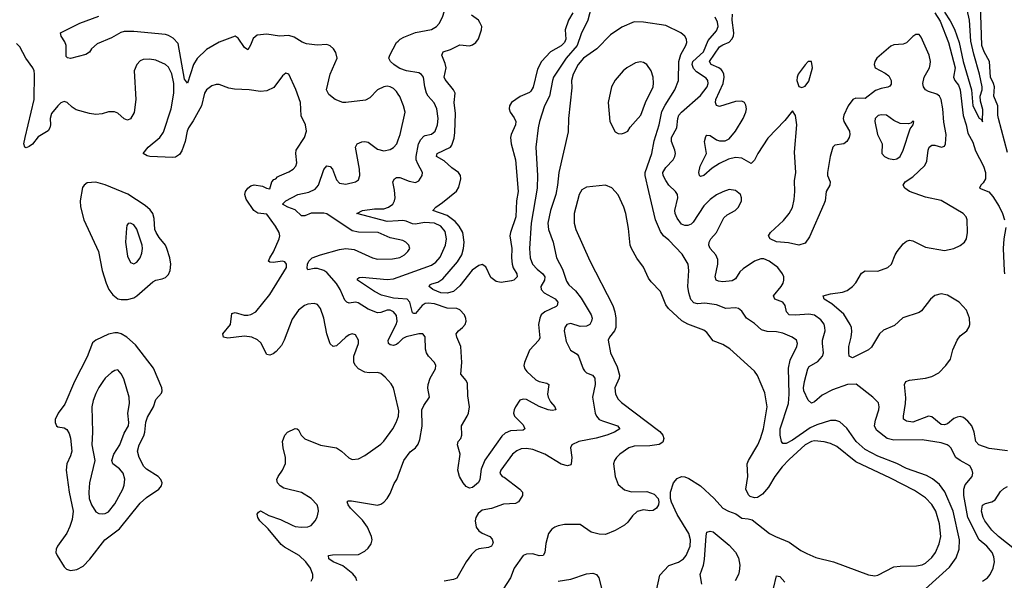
# Model space of a CAD drawing. Header units: inches. Extents: x 1603819 to 1745079, y 385938 to 533966.
# Tile 478 of 561: x 1627609 to 1633829, y 500734 to 504274. Entities that reach past the tile are written whole.
import ezdxf

# ---------------------------------------------------------------- set-up
doc = ezdxf.new("R2010")
doc.units = ezdxf.units.IN
doc.header["$MEASUREMENT"] = 0
doc.layers.add('B6520', color=7, linetype='Continuous')
doc.layers.add('B6530', color=7, linetype='Continuous')

msp = doc.modelspace()

# ---------------------------------------------------------------- linework, layer by layer
at = {"layer": 'B6520', "color": 5}
for points, elevation in [([(1630000, 503804.6), (1629990, 503819.7), (1629970, 503839.1), (1629950, 503850.9), (1629930, 503854.5), (1629910, 503849.8), (1629870, 503830.7), (1629820.3, 503779.7), (1629794.1, 503765.9), (1629670, 503750.5), (1629650, 503752), (1629601.1, 503770), (1629561.5, 503801.5), (1629547.4, 503830), (1629569.8, 503930), (1629614.7, 504030), (1629605.9, 504065.9), (1629591.6, 504090), (1629570, 504109.6), (1629550, 504116.9), (1629487.5, 504112.5), (1629420.8, 504120.8), (1629392.5, 504132.5), (1629343.8, 504163.8), (1629310, 504173.2), (1629250, 504170.8), (1629170, 504181.6), (1629110, 504175.2), (1629084.3, 504155.7), (1629067.2, 504112.8), (1629050, 504084.5), (1629030, 504098.7), (1628990, 504157.2), (1628970, 504169.4), (1628870, 504132.8), (1628790, 504086.1), (1628730, 504029.1), (1628706.4, 503990), (1628670, 503872.3), (1628650, 503899), (1628610, 504123.5), (1628578, 504158), (1628550, 504173.8), (1628530, 504179.4), (1628330, 504199.7), (1628270, 504199), (1628247.3, 504192.7), (1628190, 504159), (1628098.7, 504121.3), (1628063, 504090), (1628050, 504069.3), (1628026.9, 504053.1), (1627929.7, 504029.7), (1627912.1, 504032.1), (1627902, 504042), (1627902, 504110), (1627894.3, 504134.3), (1627871.8, 504170), (1627867.3, 504190), (1627990, 504251), (1628110, 504295.6)], 460), ([(1630000, 501822.1), (1629969.7, 501949.7), (1629955.3, 501975.3), (1629917, 502017), (1629890, 502040.4), (1629870, 502046.4), (1629816.4, 502043.6), (1629790, 502048), (1629749.3, 502069.3), (1629729.8, 502090), (1629720.3, 502110), (1629719.3, 502150), (1629749.7, 502230), (1629749.6, 502250), (1629730, 502284.5), (1629710, 502291.3), (1629690, 502284), (1629668.9, 502270), (1629610, 502214.3), (1629590, 502209.7), (1629570, 502227), (1629549.9, 502289.9), (1629529.8, 502390), (1629510, 502449.4), (1629490, 502475.1), (1629470, 502482.4), (1629430, 502478.3), (1629408.4, 502470), (1629370, 502438.9), (1629330, 502382.9), (1629280.7, 502250), (1629263.1, 502216.9), (1629230, 502179.7), (1629210, 502164.2), (1629190, 502156.2), (1629170, 502159.3), (1629132.7, 502232.7), (1629111.8, 502251.8), (1629076.2, 502270), (1629030, 502275), (1628923.9, 502263.9), (1628896.2, 502270), (1628893, 502290), (1628941, 502350), (1628950, 502418.8), (1628970, 502424.4), (1629028.1, 502408.1), (1629050, 502407.2), (1629070, 502412.3), (1629100.4, 502430), (1629190, 502539.1), (1629294, 502710), (1629295.1, 502730), (1629284, 502744), (1629268.2, 502748.2), (1629210, 502739.8), (1629190, 502743.5), (1629181.6, 502750), (1629188.6, 502770), (1629212.9, 502807.1), (1629248.1, 502890), (1629251.6, 502910), (1629247.9, 502930), (1629225.3, 502970), (1629170, 503046.6), (1629112.7, 503052.7), (1629087.3, 503070), (1629040.7, 503140.7), (1629030.9, 503170), (1629035.6, 503190), (1629050.6, 503209.4), (1629070, 503225.5), (1629090, 503231.8), (1629143.6, 503223.6), (1629167.3, 503210), (1629190, 503206.4), (1629202, 503250), (1629214.8, 503265.2), (1629228, 503270), (1629238, 503282), (1629251.2, 503288.8), (1629310, 503313.4), (1629335.6, 503330), (1629353, 503350), (1629360.5, 503370), (1629353, 503430), (1629356.3, 503450), (1629407.3, 503530), (1629420.7, 503570), (1629414.5, 503610), (1629386.2, 503666.2), (1629382.3, 503750), (1629352.7, 503832.7), (1629310, 503929.3), (1629290, 503936.2), (1629270, 503919.6), (1629215.1, 503844.9), (1629170, 503823.7), (1629130, 503820.2), (1629058, 503830), (1628965.4, 503834.6), (1628930, 503842.4), (1628870, 503864.6), (1628850, 503865), (1628823.2, 503856.8), (1628790, 503831), (1628776.5, 503810), (1628757.7, 503730), (1628705.4, 503634.6), (1628674.4, 503590), (1628666.4, 503570), (1628654.8, 503505.2), (1628633.5, 503446.5), (1628618, 503422), (1628593.6, 503406.4), (1628575.6, 503404.4), (1628430.9, 503410.9), (1628414.5, 503414.5), (1628389, 503430), (1628420.4, 503470), (1628493.6, 503530), (1628517.3, 503562.7), (1628566, 503710), (1628583.8, 503810), (1628583.4, 503870), (1628570, 503931.1), (1628550, 503973.3), (1628530, 503991.9), (1628470, 504019.3), (1628430, 504025.3), (1628390, 504023), (1628370, 504013.3), (1628350, 503991.6), (1628331.6, 503950), (1628343.2, 503770), (1628332, 503688), (1628310, 503647.3), (1628290, 503639.6), (1628270, 503647.8), (1628230, 503683), (1628207.3, 503692.7), (1628170, 503693), (1628130, 503680.5), (1628090, 503674.3), (1628050, 503681.5), (1627965.7, 503705.7), (1627941.3, 503721.3), (1627910, 503751.3), (1627890, 503757.4), (1627870, 503748.6), (1627850, 503730.8), (1627810, 503680.9), (1627801.3, 503650), (1627804.2, 503610), (1627800.4, 503590), (1627788, 503572), (1627725.2, 503534.8), (1627690, 503487.9), (1627670, 503472.9), (1627650, 503464.7), (1627640.9, 503470), (1627636, 503490), (1627642.9, 503530), (1627701.4, 503770), (1627702.7, 503930), (1627700.7, 503950), (1627691.6, 503970), (1627647.9, 504030), (1627610, 504101.7), (1627590, 504123.1)], 480), ([(1630000, 503971.5), (1629972.1, 503990), (1629951.1, 504010), (1629941.1, 504030), (1629947.1, 504050), (1629989.7, 504130), (1630000, 504138.7)], 440), ([(1630000, 502886.6), (1629950, 502897), (1629874.5, 502930), (1629750, 502932.4), (1629710, 502941.6), (1629550, 503048.2), (1629530, 503052.5), (1629450, 503052.5), (1629410, 503036), (1629390, 503035.8), (1629350, 503073.1), (1629303.7, 503090), (1629269.8, 503110), (1629289.6, 503130), (1629366, 503170), (1629434.6, 503185.4), (1629476.3, 503203.7), (1629497.3, 503230), (1629530, 503328.8), (1629550, 503350.3), (1629570, 503347.4), (1629584.4, 503330), (1629610, 503262.4), (1629630, 503242.7), (1629670, 503235.2), (1629729.8, 503250.2), (1629750, 503263), (1629757.4, 503290), (1629756.1, 503330), (1629729.6, 503470), (1629741.2, 503490), (1629770, 503503.1), (1629790, 503505.7), (1629810, 503500.3), (1629870, 503455.6), (1629910, 503445.5), (1629950, 503453.8), (1629970, 503466.3), (1629990.9, 503490), (1630000, 503514.9)], 460), ([(1630000, 503003.3), (1629930, 502998.9), (1629739, 503050), (1629775.3, 503070), (1629850, 503080.4), (1629910, 503080.6), (1629938, 503090), (1629965.5, 503110), (1629977.2, 503130), (1629980.2, 503150), (1629977.6, 503197.6), (1629966.2, 503250), (1629976.9, 503270), (1629990, 503276.5), (1630000, 503277.4)], 440), ([(1630000, 502232.1), (1629990, 502222.8), (1629970, 502216.1), (1629950, 502220.2), (1629939.4, 502230), (1629937.4, 502250), (1629988, 502350), (1629994, 502370), (1629990, 502406.3), (1629970, 502429.8), (1629950, 502439.3), (1629930, 502440.2), (1629890, 502424.3), (1629870, 502423.2), (1629810, 502446.1), (1629746.6, 502486.6), (1629730, 502490.6), (1629690, 502484.7), (1629675.6, 502490), (1629663.5, 502503.5), (1629633.3, 502570), (1629610, 502609), (1629550, 502677.2), (1629530, 502689.9), (1629490, 502702), (1629470, 502703.2), (1629430, 502694.5), (1629424.4, 502704.4), (1629426.4, 502730), (1629434.6, 502750), (1629456.8, 502770), (1629509.7, 502790), (1629630, 502822.7), (1629670, 502829.5), (1629722.7, 502822.7), (1629838.4, 502770), (1629870, 502760.9), (1629963.4, 502763.4), (1630000, 502771)], 460), ([(1630000, 502513.9), (1629970, 502516), (1629894.8, 502534.8), (1629850, 502558.6), (1629742.9, 502630), (1629743.3, 502636.7), (1629753.4, 502646.6), (1629771.9, 502648.1), (1629930, 502632.4), (1629970, 502636.8), (1630000, 502647.5)], 440), ([(1629450, 500728.4), (1629461, 500750), (1629461.4, 500770), (1629446.4, 500810), (1629416.8, 500850), (1629375.1, 500890), (1629282.5, 500942.5), (1629260.7, 500960.7), (1629179.5, 501059.5), (1629125.4, 501110), (1629113, 501130), (1629110, 501151.3), (1629116.6, 501163.4), (1629130, 501172.4), (1629182.3, 501142.3), (1629257.4, 501117.4), (1629330, 501082.2), (1629350, 501074.7), (1629389.7, 501070.3), (1629430, 501071.8), (1629450, 501080.3), (1629476.3, 501110), (1629487.3, 501132.7), (1629495.8, 501170), (1629495.4, 501190), (1629488, 501210), (1629451.2, 501250), (1629390, 501288.7), (1629276.9, 501316.9), (1629255.1, 501330), (1629237.4, 501350), (1629234, 501370), (1629241.1, 501390), (1629270, 501430.4), (1629288.8, 501471.2), (1629288.9, 501510), (1629273.5, 501570), (1629269.8, 501610), (1629283, 501650), (1629300.9, 501670), (1629350, 501693), (1629362, 501690), (1629370, 501684.7), (1629387.3, 501650), (1629410, 501628.2), (1629510, 501588.4), (1629610, 501570.5), (1629642.8, 501550), (1629688, 501508), (1629710, 501497.3), (1629750, 501500.7), (1629790, 501523), (1629890, 501592.9), (1629910, 501611.6), (1629966.2, 501690), (1629987.4, 501730), (1630000, 501765.2)], 480), ([(1629738.2, 500730), (1629732, 500752), (1629714.5, 500774.5), (1629650, 500825.9), (1629589.6, 500850), (1629562.9, 500870), (1629559, 500890), (1629584.9, 500895.1), (1629750, 500897.6), (1629790, 500917.8), (1629810, 500936.1), (1629830, 500963.7), (1629835.4, 500990), (1629831.8, 501010), (1629806.2, 501070), (1629774.1, 501114.1), (1629697.8, 501190), (1629683.1, 501210), (1629677, 501230), (1629684.5, 501235.5), (1629704.8, 501235.2), (1629870, 501208.3), (1629890, 501214.3), (1629910, 501227.4), (1629930.8, 501250), (1629950, 501283), (1629975.3, 501344.7), (1629991.4, 501370), (1630000, 501393.1)], 460)]:
    msp.add_lwpolyline(points, dxfattribs=dict(at, elevation=elevation))
for points, elevation in [([(1628090, 503247.3), (1628035.6, 503244.4), (1628015.8, 503230), (1628006.7, 503213.3), (1627990.3, 503130.3), (1627992.9, 503092.9), (1628014.9, 503010), (1628106.3, 502810), (1628130.2, 502690), (1628154.9, 502610), (1628172.8, 502570), (1628197.1, 502537.1), (1628230, 502512.4), (1628250, 502507.2), (1628290, 502507.8), (1628330, 502518.5), (1628350, 502529.3), (1628450, 502618.6), (1628470, 502629.4), (1628510, 502636.8), (1628530, 502645.5), (1628550, 502666), (1628559.9, 502690), (1628564.5, 502730), (1628558, 502770), (1628538.8, 502830), (1628529.9, 502850), (1628490, 502898.1), (1628470.3, 502930), (1628462.8, 502950), (1628458.3, 503018.3), (1628449.9, 503049.9), (1628432.6, 503072.6), (1628400.9, 503100.9), (1628292.5, 503172.5), (1628150, 503230.5)], 520), ([(1628310, 502989.4), (1628293.7, 502986.3), (1628286, 502974), (1628283.1, 502956.9), (1628278.5, 502870), (1628290, 502781), (1628310, 502740.4), (1628330, 502732.2), (1628350, 502743.1), (1628369.7, 502770), (1628381.1, 502798.9), (1628385.7, 502830), (1628383.5, 502850), (1628350, 502952), (1628330, 502978.4)], 540), ([(1628210, 502297.2), (1628170, 502287.4), (1628090, 502249.6), (1628070, 502234.5), (1628035.2, 502144.8), (1627954.6, 501990), (1627894.6, 501845.4), (1627852, 501790), (1627833.7, 501750), (1627834, 501730), (1627841.6, 501710), (1627850, 501703.1), (1627890, 501697), (1627906.1, 501686.1), (1627920.7, 501660.7), (1627930, 501630.8), (1627937.5, 501550), (1627930, 501520.7), (1627906.9, 501470), (1627901.8, 501430), (1627921.7, 501290), (1627946.3, 501170), (1627941.5, 501118.5), (1627926.5, 501073.5), (1627907.9, 501032.1), (1627847.2, 500950), (1627839.5, 500930), (1627838.4, 500910), (1627845.5, 500890), (1627890, 500819.1), (1627904.5, 500804.5), (1627930, 500797), (1627970, 500802.6), (1628010, 500823.1), (1628051.8, 500868.2), (1628147.7, 500990), (1628240.4, 501059.6), (1628370, 501220.2), (1628410, 501256.9), (1628487, 501310), (1628504.5, 501330), (1628509.4, 501350), (1628500.7, 501370), (1628483, 501390), (1628410, 501435.9), (1628392.9, 501452.9), (1628363.7, 501510), (1628353.9, 501550), (1628362.8, 501590), (1628392.7, 501647.3), (1628399.9, 501670), (1628406.9, 501733.1), (1628415.8, 501764.2), (1628454.7, 501830), (1628470, 501874.8), (1628505.1, 501914.9), (1628509.5, 501930), (1628507.3, 501950), (1628453.4, 502073.4), (1628341.4, 502221.4), (1628285.4, 502270), (1628250, 502290.7), (1628230, 502296.5)], 520), ([(1628230, 502062.9), (1628210, 502059.7), (1628190, 502046.9), (1628150, 502010.9), (1628134.2, 501990), (1628108.4, 501951.6), (1628090, 501913.3), (1628073.1, 501870), (1628064.1, 501830), (1628069.5, 501670), (1628065.2, 501590), (1628083.2, 501490), (1628050.2, 501350), (1628045.2, 501290), (1628048.4, 501250), (1628063.2, 501210), (1628090, 501167), (1628110, 501156), (1628130, 501153.8), (1628150, 501156.5), (1628170, 501167.3), (1628210, 501217.4), (1628260.8, 501310), (1628270, 501334.8), (1628273.5, 501373.5), (1628262, 501410), (1628238.8, 501438.8), (1628197.6, 501470), (1628191.2, 501490), (1628204.4, 501530), (1628242.4, 501590), (1628270, 501663.7), (1628297.3, 501710), (1628299.5, 501730), (1628293, 501790), (1628303.7, 501850), (1628301.7, 501890), (1628266.3, 502006.3), (1628250, 502038)], 540)]:
    msp.add_lwpolyline(points, close=True, dxfattribs=dict(at, elevation=elevation))
at = {"layer": 'B6530', "color": 5}
for points, elevation in [([(1630000, 504138.7), (1630013.3, 504150), (1630036.5, 504163.5), (1630110, 504192.1), (1630210, 504212.4), (1630241.3, 504230), (1630259.1, 504250), (1630280.4, 504290), (1630291.9, 504330), (1630290.8, 504350), (1630251.8, 504471.8), (1630230, 504491.5), (1630212.8, 504492.8), (1630110, 504473.2), (1630010, 504479.9), (1630000, 504478.9)], 440), ([(1633450, 504321.8), (1633487.3, 504267.3), (1633514, 504214), (1633543.1, 504130), (1633569.6, 504010), (1633620.7, 503830), (1633630, 503729.6), (1633670, 503652.7), (1633684.7, 503644.7), (1633690, 503628), (1633692.3, 503707.7), (1633678.5, 503758.5), (1633676.1, 503790), (1633688.2, 503830), (1633689, 503850), (1633672.6, 503930), (1633635.6, 504055.6), (1633618.3, 504138.3), (1633608.7, 504271.3), (1633582.8, 504382.8)], 360), ([(1633850, 503436.1), (1633791.8, 503650), (1633788, 503670), (1633788.8, 503730), (1633762.3, 503790), (1633765.8, 503850), (1633761, 503870), (1633741.6, 503910), (1633735.3, 504010), (1633701.3, 504070), (1633686.7, 504110), (1633677.4, 504370)], 380), ([(1631218.2, 504350), (1631198.7, 504270), (1631155, 504185), (1631129.8, 504110.2), (1631062.1, 504030), (1630981.2, 503910), (1630973.9, 503890), (1630956.6, 503790), (1630925, 503730), (1630891.9, 503630), (1630883.5, 503590), (1630869.3, 503470), (1630880.5, 503290), (1630878.5, 503210), (1630840.6, 502990), (1630830.1, 502829.9), (1630834, 502770), (1630849.5, 502730), (1630878.3, 502698.3), (1630914, 502670), (1630925.9, 502650), (1630923.2, 502630), (1630901.2, 502590), (1630902.7, 502570), (1630921.7, 502550), (1630992, 502512), (1631008.3, 502490), (1631004.9, 502470), (1630996.9, 502463.1), (1630926, 502430), (1630904.2, 502410), (1630894.8, 502390), (1630885.7, 502350), (1630894.1, 502265.9), (1630888.1, 502250), (1630830, 502186.9), (1630796.9, 502110), (1630794.2, 502090), (1630799.7, 502070), (1630812.2, 502052.2), (1630870, 502000.2), (1630890, 501988.4), (1630939.1, 501979.1), (1630951.2, 501971.2), (1630943.8, 501910), (1630947.7, 501890), (1630961.5, 501861.5), (1630990.4, 501830), (1630994.8, 501810), (1630973.3, 501806.7), (1630947.6, 501810), (1630890, 501832.5), (1630810, 501876.2), (1630790, 501877.9), (1630769.2, 501870.8), (1630741.8, 501830), (1630732.2, 501810), (1630729.2, 501790), (1630735.5, 501770), (1630790, 501714.9), (1630800.9, 501690), (1630790, 501681.4), (1630710, 501676.9), (1630676.5, 501663.5), (1630654.8, 501645.2), (1630547.2, 501492.8), (1630525, 501435), (1630515.9, 501370), (1630507.9, 501352.1), (1630470, 501319.9), (1630450, 501316.6), (1630430, 501327), (1630409.6, 501350), (1630386.4, 501390), (1630377.2, 501430), (1630391.5, 501530), (1630374.8, 501590), (1630379.8, 501610), (1630395.4, 501630), (1630401.5, 501650), (1630399.3, 501710), (1630435.9, 501770), (1630444.4, 501790), (1630451.5, 501830), (1630439, 501899), (1630437.7, 501977.7), (1630430, 501996.4), (1630396.3, 502036.3), (1630402.2, 502110), (1630395.9, 502210), (1630369.8, 502270), (1630367.2, 502290), (1630380.7, 502310), (1630406.8, 502330), (1630423.1, 502350), (1630429, 502370), (1630428.1, 502388.1), (1630419.3, 502410), (1630390, 502442.4), (1630371.1, 502451.1), (1630310, 502453), (1630230, 502479), (1630190, 502485), (1630170, 502481), (1630151.6, 502470), (1630110, 502418.4), (1630099.7, 502419.7), (1630090, 502422.9), (1630073.6, 502490), (1630057.2, 502510), (1630000, 502513.9)], 440), ([(1631103.2, 504316.8), (1631075.1, 504270), (1631055, 504210), (1631058.5, 504150), (1631051.1, 504130), (1631030, 504108.9), (1630962.2, 504070), (1630904.6, 504010), (1630879.2, 503960.8), (1630852.2, 503847.8), (1630838, 503822), (1630830, 503814.5), (1630770, 503789.7), (1630715.8, 503750), (1630702.7, 503730), (1630700.8, 503710), (1630708, 503690), (1630733.6, 503653.6), (1630742.2, 503630), (1630741.6, 503610), (1630712.7, 503550), (1630710.2, 503529.8), (1630714.2, 503490), (1630740.1, 503390), (1630757.3, 503190), (1630747.9, 503130), (1630743.4, 503030), (1630708.8, 502931.2), (1630705.2, 502910), (1630718.2, 502830), (1630715.2, 502770), (1630720.1, 502730), (1630726.5, 502706.5), (1630750.2, 502670), (1630751.8, 502650), (1630731.3, 502628.7), (1630715.5, 502624.5), (1630650, 502614.9), (1630619.9, 502619.9), (1630585.7, 502645.7), (1630554.1, 502714.1), (1630530, 502727.2), (1630510, 502722), (1630467.9, 502692.1), (1630390, 502593), (1630350, 502557.2), (1630310, 502546.7), (1630270, 502548.8), (1630218.5, 502570), (1630195.1, 502590), (1630200.4, 502599.6), (1630213.2, 502606.8), (1630250, 502615.6), (1630283, 502637), (1630375.5, 502744.5), (1630401.2, 502790), (1630413, 502830), (1630416.7, 502870), (1630408.6, 502930), (1630385.4, 502970), (1630359.7, 502999.7), (1630310, 503037.1), (1630219.6, 503070), (1630236.9, 503090), (1630280.8, 503119.2), (1630368.9, 503191.1), (1630384.1, 503215.9), (1630395.8, 503270), (1630393.8, 503290), (1630380.4, 503310), (1630339.1, 503339.1), (1630290, 503383.4), (1630242, 503410), (1630246.6, 503430), (1630330, 503469.1), (1630339.4, 503480.6), (1630353.3, 503526.7), (1630357.9, 503562.1), (1630362.5, 503682.5), (1630353.9, 503750), (1630359.8, 503810), (1630349.8, 503830), (1630296.2, 503896.2), (1630291.5, 503910), (1630302.4, 503970), (1630296.8, 503996.8), (1630275.1, 504050), (1630283.7, 504070), (1630330, 504085.8), (1630390, 504115.9), (1630450, 504109.1), (1630470, 504115.8), (1630490, 504130.2), (1630507.3, 504152.7), (1630527, 504210), (1630527.4, 504230), (1630516.8, 504256.8), (1630506.9, 504270), (1630462.2, 504302.2)], 420), ([(1633850, 501551.4), (1633732.7, 501567.3), (1633668, 501590), (1633649.8, 501610), (1633639.4, 501670), (1633623.2, 501710), (1633599.2, 501739.2), (1633570, 501762.3), (1633550, 501768.2), (1633530, 501765.2), (1633510, 501754.8), (1633470, 501721.6), (1633450, 501714.8), (1633430, 501717.8), (1633370, 501767), (1633350, 501771.3), (1633250, 501733.3), (1633210, 501739.8), (1633192.6, 501752.6), (1633191.1, 501771.1), (1633205.4, 501850), (1633206.9, 501886.9), (1633199.1, 501970), (1633207.6, 501990), (1633230, 501997.6), (1633330, 502010.2), (1633370, 502020.7), (1633415.7, 502044.3), (1633459.7, 502090), (1633488, 502130), (1633503.5, 502190), (1633530.6, 502249.4), (1633550, 502277), (1633591.5, 502310), (1633606.4, 502333.6), (1633610.9, 502350), (1633608.8, 502390), (1633590, 502440.4), (1633543.1, 502490), (1633470, 502535.2), (1633430, 502543.9), (1633390, 502533.2), (1633362.3, 502510), (1633304.9, 502435.1), (1633290, 502425.9), (1633188.6, 502391.4), (1633136.1, 502343.9), (1633066.7, 502313.3), (1633040.8, 502290), (1632990, 502206.4), (1632970, 502189.8), (1632870, 502138), (1632849.7, 502149.7), (1632847, 502170), (1632846.6, 502210), (1632862.4, 502270), (1632866, 502306), (1632863.9, 502330), (1632855.8, 502350), (1632815.3, 502415.3), (1632739.2, 502479.2), (1632691.6, 502510), (1632683.6, 502530), (1632730, 502543.8), (1632807.4, 502552.6), (1632835.8, 502564.2), (1632870.7, 502590), (1632890, 502612.6), (1632926.5, 502673.5), (1632950, 502688.5), (1633030, 502685.4), (1633093, 502710), (1633115.4, 502730), (1633139.3, 502790), (1633151.7, 502810), (1633190, 502859.6), (1633210, 502876.1), (1633230, 502882), (1633250, 502878.5), (1633330, 502837.8), (1633450, 502816.5), (1633509.2, 502830), (1633550, 502847.2), (1633576.9, 502870), (1633589.6, 502890), (1633595.6, 502930), (1633594.8, 503010), (1633588.2, 503030), (1633569.6, 503050), (1633430, 503131.6), (1633330, 503152.3), (1633230, 503189.8), (1633200.9, 503210), (1633189.8, 503230), (1633203.5, 503250), (1633250, 503281.6), (1633326.6, 503353.4), (1633338.9, 503381.1), (1633346.9, 503450), (1633353.8, 503470), (1633370, 503482.6), (1633390, 503482.5), (1633431.6, 503468.4), (1633450, 503474.4), (1633456.5, 503490), (1633461.5, 503550), (1633447.5, 503627.5), (1633441.3, 503710), (1633430.5, 503770.5), (1633418.4, 503790), (1633402.7, 503802.7), (1633350, 503819.9), (1633330.6, 503830.6), (1633318.3, 503850), (1633314.1, 503870), (1633322.5, 503910), (1633355.8, 503970), (1633361.2, 503990), (1633362.3, 504010), (1633353.8, 504050), (1633304.3, 504164.3), (1633290, 504180.3), (1633270, 504180.7), (1633250, 504167.9), (1633210, 504127.2), (1633190, 504120.2), (1633130, 504114.9), (1633112.8, 504107.2), (1633023.6, 504030), (1633011.4, 504010), (1633006.7, 503990), (1633013.1, 503970), (1633076.6, 503936.6), (1633099.5, 503919.5), (1633114.8, 503890), (1633113.2, 503866.8), (1633104.9, 503855.1), (1633092, 503848), (1633050, 503839.9), (1633014.2, 503825.8), (1632950, 503777.2), (1632890, 503777.5), (1632872.2, 503770), (1632842.6, 503730), (1632815.2, 503670), (1632811.3, 503650), (1632815.8, 503630), (1632850.2, 503570), (1632852.6, 503550), (1632848.4, 503530), (1632834.5, 503505.5), (1632815.3, 503490), (1632758, 503482), (1632746, 503470), (1632728.1, 503410), (1632711.3, 503310), (1632712.3, 503290), (1632729.2, 503250), (1632726.7, 503230), (1632703.6, 503190), (1632696.9, 503130), (1632689.2, 503110), (1632598.1, 502901.9), (1632570, 502863.1), (1632530, 502849.8), (1632464.8, 502864.8), (1632390, 502871), (1632349.6, 502890), (1632339.5, 502910), (1632351.6, 502930), (1632435, 503005), (1632470.8, 503049.2), (1632491.2, 503088.8), (1632500.9, 503139.1), (1632505.7, 503190), (1632504.5, 503255.5), (1632511.7, 503310), (1632502.6, 503437.4), (1632517.2, 503610), (1632510, 503668), (1632490, 503698), (1632441.6, 503638.4), (1632334.4, 503525.6), (1632271, 503430), (1632250, 503387.3), (1632230, 503365.1), (1632170, 503399.6), (1632130, 503403.9), (1632087, 503393), (1632030, 503366.5), (1631983.1, 503336.9), (1631930, 503289.7), (1631910, 503282.9), (1631903.6, 503290), (1631899.7, 503310), (1631908.1, 503350), (1631946.8, 503430), (1631935.5, 503504.5), (1631942.7, 503537.3), (1631950, 503545.5), (1631970, 503543.1), (1632010, 503516.1), (1632030, 503508.5), (1632065.2, 503510), (1632090, 503522), (1632130, 503569.2), (1632179.5, 503650), (1632197, 503690), (1632199.4, 503710), (1632195, 503735), (1632186.6, 503750), (1632170, 503759.4), (1632130, 503757.8), (1632030, 503726.3), (1632010, 503732), (1632004.2, 503750), (1632007.5, 503770), (1632052.1, 503870), (1632059.7, 503910), (1632057.5, 503930), (1632049.6, 503949.6), (1632039.6, 503959.6), (1632025, 503970), (1631976.4, 503990), (1631966.6, 504010), (1632030, 504102.1), (1632050, 504115.7), (1632090, 504132.8), (1632108.4, 504150), (1632117.7, 504170), (1632120.9, 504190), (1632109.9, 504270), (1632111.6, 504308.4)], 420), ([(1633390, 504316.6), (1633423.9, 504263.9), (1633477, 504130), (1633517.5, 503970), (1633507.9, 503910), (1633516.7, 503890), (1633539.7, 503859.7), (1633550.5, 503830), (1633569.6, 503669.6), (1633588.1, 503610), (1633597.5, 503557.5), (1633630, 503500.2), (1633646.7, 503446.7), (1633698.1, 503350), (1633710.3, 503310), (1633709.9, 503270), (1633695.8, 503244.2), (1633680.3, 503230), (1633671.1, 503210), (1633730, 503186.2), (1633757.1, 503157.1), (1633795.3, 503095.3), (1633817.5, 503050), (1633830.9, 503010)], 380), ([(1633330, 500680.1), (1633483.2, 500816.8), (1633525, 500875), (1633543.4, 500930), (1633546.1, 500990), (1633505.9, 501170), (1633452.7, 501292.7), (1633418.5, 501338.5), (1633374.6, 501374.6), (1633336.7, 501396.7), (1633210, 501439.8), (1633150, 501472.6), (1633030, 501517.3), (1632950, 501560.8), (1632892.4, 501610), (1632834.3, 501694.3), (1632790, 501735.1), (1632764, 501744), (1632730, 501743.2), (1632643.9, 501716.1), (1632603, 501697), (1632490, 501618.5), (1632450, 501598.4), (1632430, 501597.2), (1632422, 501610), (1632412.4, 501650), (1632413.5, 501690), (1632465, 501850), (1632469.9, 501910), (1632465.5, 502074.5), (1632476.5, 502123.5), (1632517.4, 502210), (1632523, 502230), (1632516.3, 502250), (1632489.6, 502270), (1632430, 502295.4), (1632390, 502303.2), (1632330, 502304.8), (1632295.8, 502315.8), (1632250, 502356.5), (1632200.4, 502390), (1632170, 502433), (1632150.5, 502450.5), (1632130, 502453.8), (1632070, 502449.8), (1632010, 502474.5), (1631936.6, 502483.4), (1631890, 502480.7), (1631867.1, 502487.1), (1631847.8, 502507.8), (1631835.4, 502550), (1631830.5, 502590), (1631835.9, 502690), (1631830.8, 502730), (1631793.1, 502793.1), (1631710, 502881), (1631675.1, 502910), (1631656.6, 502936.6), (1631626.1, 503010), (1631582.3, 503190), (1631560.8, 503290), (1631560.2, 503310), (1631601.3, 503430), (1631616.9, 503510), (1631649.5, 503610.5), (1631666.3, 503693.7), (1631685.6, 503734.4), (1631748, 503830), (1631770.6, 503889.4), (1631773.7, 504010), (1631785.2, 504054.8), (1631816.9, 504110), (1631823.5, 504130), (1631822, 504150), (1631810.7, 504170.7), (1631785.1, 504190), (1631690, 504237.6), (1631550, 504258.2), (1631490, 504259.3), (1631413.2, 504226.8), (1631341.5, 504178.5), (1631253.8, 504090), (1631170, 504029.9), (1631136.8, 503990), (1631105, 503930), (1631094.8, 503890), (1631096.7, 503843.3), (1631075.8, 503650), (1631074.5, 503565.5), (1631015.1, 503310), (1631006.9, 503230), (1630995.3, 503170), (1630961.4, 503070), (1630945.5, 502990), (1630949.6, 502949.6), (1630979.3, 502870), (1631000.2, 502770), (1631037.7, 502697.7), (1631062.2, 502622.2), (1631078.9, 502598.9), (1631121.1, 502561.1), (1631155.1, 502515.1), (1631218.4, 502410), (1631224.8, 502390), (1631221.9, 502370), (1631210.2, 502350), (1631190, 502338.1), (1631150, 502336.9), (1631090, 502355.2), (1631065.7, 502350), (1631052.4, 502330), (1631049.3, 502310), (1631061.6, 502241.6), (1631087.5, 502187.5), (1631130, 502162.6), (1631139.1, 502150), (1631167.9, 502070), (1631176.7, 502056.7), (1631190, 502043.2), (1631228.4, 502028.4), (1631242.4, 502010), (1631244.2, 501970), (1631228, 501890), (1631243.5, 501790), (1631252.2, 501770), (1631270.1, 501750.1), (1631290, 501740.2), (1631384.9, 501710), (1631400.5, 501690), (1631366.7, 501670), (1631318.7, 501650), (1631250, 501630.8), (1631140.4, 501610), (1631097.6, 501590), (1631088.9, 501570), (1631096.5, 501510), (1631093.4, 501470), (1631090, 501463.7), (1631070, 501456.3), (1631030, 501466.6), (1630927.3, 501530), (1630850, 501559), (1630810, 501565.8), (1630776.1, 501563.9), (1630750, 501551.9), (1630721.7, 501530), (1630648.4, 501430), (1630642, 501410), (1630656, 501390), (1630670, 501384.4), (1630767.9, 501310), (1630784.6, 501290), (1630784.6, 501270), (1630780, 501260), (1630759.5, 501230), (1630741.8, 501218.2), (1630665.9, 501214.1), (1630590, 501188.3), (1630530, 501177.4), (1630504.3, 501155.7), (1630490.3, 501130), (1630486, 501110), (1630492.7, 501070), (1630510, 501046.5), (1630530, 501031.6), (1630579.1, 501010), (1630594.4, 500994.4), (1630599.3, 500970), (1630590.4, 500950), (1630570, 500942.3), (1630510, 500932.5), (1630490, 500923.8), (1630462.5, 500897.5), (1630428.5, 500850), (1630370, 500746.6), (1630350, 500738.7), (1630290, 500729.7)], 460), ([(1633690, 500727.9), (1633722, 500750), (1633739.8, 500770), (1633759.3, 500810), (1633766, 500850), (1633763.3, 500883.3), (1633752.7, 500910), (1633719.3, 500950), (1633670.3, 500990.3), (1633598.8, 501130), (1633574, 501270), (1633572.1, 501310), (1633582.2, 501337.8), (1633626.2, 501390), (1633629.8, 501410), (1633626.2, 501430), (1633610, 501457.7), (1633549.9, 501489.9), (1633522.3, 501510), (1633490.9, 501570), (1633480.2, 501580.2), (1633467.3, 501590), (1633430, 501602.6), (1633310, 501620.7), (1633130, 501619.1), (1633089.2, 501629.2), (1633021.2, 501681.2), (1633008.7, 501708.7), (1633014.2, 501745.8), (1633036.8, 501810), (1633038.7, 501830), (1633033.9, 501853.9), (1632998.7, 501890), (1632892, 501972), (1632838.8, 501970), (1632743.9, 501936.1), (1632677.6, 501902.4), (1632630, 501861), (1632610, 501852.6), (1632590, 501871.3), (1632563.4, 501930), (1632560.5, 501950), (1632566.6, 501990), (1632588.4, 502070), (1632596.6, 502083.4), (1632650, 502116.2), (1632680.2, 502150), (1632687.6, 502170), (1632679.3, 502230), (1632680.7, 502250), (1632696.8, 502310), (1632696, 502330), (1632690.4, 502350.4), (1632670, 502379.2), (1632630, 502409), (1632594.1, 502414.1), (1632510, 502407.7), (1632470, 502410.7), (1632452.9, 502430), (1632444.9, 502470), (1632430, 502489.8), (1632379.5, 502510), (1632371.5, 502530), (1632418.5, 502590), (1632430.9, 502610), (1632435.6, 502630), (1632435.1, 502650), (1632427.4, 502670), (1632397.6, 502710), (1632343, 502750), (1632310, 502762.9), (1632290, 502763.4), (1632250, 502749.1), (1632178.9, 502701.1), (1632158.3, 502681.7), (1632130, 502637.4), (1632110, 502624.2), (1632050, 502618.2), (1632022.4, 502622.4), (1632007.8, 502630), (1632003.1, 502650), (1632018.4, 502730), (1632018.8, 502758.8), (1632007.1, 502790), (1631969.8, 502830), (1631962.4, 502850), (1631964.2, 502870), (1631976, 502890), (1632011.7, 502930), (1632057.8, 503022.2), (1632077.6, 503042.4), (1632129.3, 503070), (1632150, 503090.8), (1632169.5, 503130), (1632169.6, 503150), (1632162, 503170), (1632130, 503195.6), (1632090, 503201.6), (1632050, 503187.8), (1632010, 503167.3), (1631970, 503138.8), (1631930, 503098.9), (1631864.2, 502995.8), (1631850, 502983.1), (1631830, 502974.8), (1631810, 502974), (1631790, 502983.5), (1631761.7, 503021.7), (1631749.4, 503050), (1631747.2, 503070), (1631766.2, 503150), (1631765.1, 503170), (1631752.6, 503190), (1631710, 503229.7), (1631690, 503259.1), (1631673.6, 503290), (1631672.5, 503310), (1631690, 503341.5), (1631736.1, 503390), (1631747, 503410), (1631750.8, 503430), (1631748.1, 503450), (1631725.7, 503505.7), (1631726, 503530), (1631760.5, 503590), (1631766.8, 503650), (1631773.8, 503670), (1631789.5, 503690.5), (1631910, 503795.4), (1631951.2, 503850), (1631959.1, 503870), (1631956.8, 503890), (1631944.5, 503904.5), (1631884.6, 503944.6), (1631864.9, 503964.9), (1631856.4, 503990), (1631861.3, 504010), (1631928.5, 504070), (1631957.7, 504142.3), (1632010, 504203.2), (1632020.5, 504230), (1632017.4, 504257.4), (1632002.9, 504290)], 440), ([(1630000, 503277.4), (1630010, 503278.2), (1630070, 503254.6), (1630110, 503246.4), (1630130, 503257.1), (1630152.4, 503290), (1630154.5, 503310), (1630123.1, 503363.1), (1630114, 503390), (1630112.9, 503410), (1630129, 503490), (1630142.3, 503517.7), (1630162.2, 503537.8), (1630170, 503543.5), (1630210, 503550.2), (1630233.7, 503570), (1630248.4, 503610), (1630253.6, 503650), (1630244.2, 503710), (1630227.9, 503747.9), (1630190.4, 503790.4), (1630179.9, 503810), (1630167.9, 503850), (1630160.2, 503910), (1630148.1, 503928.1), (1630130, 503937.7), (1630051.6, 503951.6), (1630010, 503964.9), (1630000, 503971.5)], 440), ([(1630000, 503514.9), (1630012.8, 503550), (1630043.1, 503690), (1630034.5, 503730), (1630009.8, 503789.8), (1630000, 503804.6)], 460), ([(1631628.3, 500650), (1631653.6, 500766.4), (1631710, 500828), (1631770, 500848.4), (1631802.9, 500870), (1631818.3, 500890), (1631843.5, 500950), (1631847.2, 500990), (1631835.8, 501030), (1631763, 501150), (1631726.6, 501226.6), (1631721, 501250), (1631719.8, 501290), (1631738.7, 501350), (1631762.4, 501377.6), (1631790, 501389), (1631810, 501386.7), (1631836.3, 501376.3), (1631910, 501331.6), (1631995.8, 501250), (1632050.7, 501190), (1632086.8, 501170), (1632132.9, 501152.9), (1632170, 501125.5), (1632210, 501123), (1632236.1, 501116.1), (1632346, 501030), (1632383, 501010), (1632470, 500974.8), (1632543.3, 500923.3), (1632582.4, 500902.4), (1632639, 500879), (1632748.8, 500850), (1632970, 500768.1), (1633010, 500762.5), (1633030, 500767.5), (1633130, 500818.2), (1633170, 500824), (1633274.8, 500825.2), (1633310, 500832.3), (1633330, 500842.4), (1633370, 500879.1), (1633393.3, 500910), (1633416.3, 500963.7), (1633426.8, 501010), (1633419.2, 501090), (1633396.3, 501170), (1633370, 501211.9), (1633330, 501254.8), (1633261.2, 501301.2), (1633110, 501379.9), (1632890, 501482.4), (1632770, 501578.4), (1632730, 501597), (1632690, 501609.1), (1632630, 501614.7), (1632610, 501611), (1632570, 501589.4), (1632470, 501497.8), (1632426.1, 501450), (1632379.8, 501390), (1632338.2, 501321.8), (1632301.3, 501278.7), (1632270, 501258), (1632250, 501254.5), (1632223.1, 501263.1), (1632213, 501273), (1632196.9, 501310), (1632209.1, 501390), (1632205.4, 501470), (1632212.1, 501490), (1632272.5, 501590), (1632289.5, 501630.5), (1632307.2, 501690), (1632330.5, 501830), (1632317.1, 501917.1), (1632270, 502028.2), (1632250, 502053.8), (1632094.9, 502194.9), (1632050, 502223.5), (1631990, 502247.1), (1631950, 502298), (1631930, 502314.4), (1631830, 502352.4), (1631792.4, 502372.4), (1631707.6, 502450), (1631690, 502473.6), (1631656.9, 502556.9), (1631597.8, 502617.8), (1631581.8, 502641.8), (1631550.5, 502710.5), (1631507.7, 502767.7), (1631472.8, 502830), (1631466.2, 502850), (1631454.4, 502954.4), (1631437.3, 503050), (1631425.7, 503090), (1631388.7, 503168.7), (1631350, 503211.8), (1631310, 503229.6), (1631190, 503216.3), (1631160.7, 503199.3), (1631143.9, 503170), (1631112.2, 503050), (1631112.3, 502990), (1631122.4, 502950), (1631210, 502750.5), (1631354.9, 502470), (1631369.2, 502430), (1631375.9, 502390), (1631374.7, 502330), (1631367.4, 502310), (1631334, 502270), (1631326.3, 502250), (1631340.3, 502170), (1631382.8, 502082.8), (1631398.2, 502030), (1631396.9, 502010), (1631368.6, 501950), (1631373, 501910), (1631390, 501878), (1631410, 501857.6), (1631653.2, 501673.2), (1631671.1, 501650), (1631677.5, 501630), (1631672.7, 501607.3), (1631648.9, 501591.1), (1631590, 501582.3), (1631490, 501581.3), (1631458, 501570), (1631400.4, 501530), (1631378.4, 501510), (1631365.5, 501490), (1631359.3, 501470), (1631370.3, 501390), (1631390, 501339.1), (1631430, 501304.9), (1631473.1, 501293.1), (1631570, 501294.3), (1631617.6, 501277.6), (1631641.6, 501250), (1631646, 501230), (1631643.8, 501210), (1631631.4, 501188.6), (1631610, 501175.6), (1631590, 501173), (1631550, 501179.8), (1631510, 501167.7), (1631479.5, 501140.5), (1631450, 501101.3), (1631430, 501083.1), (1631370, 501048.7), (1631310, 501024.2), (1631270, 501024.5), (1631218.2, 501038.2), (1631150, 501087), (1631050, 501086), (1631010, 501078.4), (1630990, 501069.6), (1630970, 501056.2), (1630948.8, 501030), (1630933, 500967), (1630926, 500910), (1630914.8, 500890), (1630890.5, 500889.5), (1630850, 500901.7), (1630810, 500899.1), (1630790, 500889.7), (1630731.8, 500810), (1630710, 500749.5), (1630662.8, 500677.2)], 480), ([(1630000, 502647.5), (1630210, 502723), (1630236.8, 502743.2), (1630264.6, 502775.4), (1630299.9, 502850), (1630305.9, 502890), (1630296.1, 502936.1), (1630269.8, 502970), (1630230, 502989.9), (1630167, 502993), (1630110, 502981.9), (1630090, 502983.9), (1630050, 503001.7), (1630030, 503005.2), (1630000, 503003.3)], 440), ([(1633837.7, 502962.3), (1633825, 502890), (1633821.5, 502830), (1633828.3, 502688.3), (1633829.8, 502669.8)], 380), ([(1630000, 502771), (1630010, 502773), (1630039.7, 502790), (1630062, 502810), (1630073.3, 502830), (1630068, 502850), (1630047.8, 502870), (1630030, 502880.3), (1630000, 502886.6)], 460), ([(1630000, 501393.1), (1630035.9, 501490), (1630075.6, 501544.4), (1630109.6, 501570), (1630127.1, 501592.9), (1630136.8, 501623.2), (1630152.2, 501707.8), (1630149.9, 501810.1), (1630161.2, 501838.8), (1630198.4, 501890), (1630188.2, 501948.2), (1630189.1, 501970), (1630201, 502010), (1630235.6, 502070), (1630237.3, 502090), (1630228.4, 502110), (1630190.8, 502150), (1630179.1, 502170), (1630172.5, 502192.5), (1630170.9, 502270.9), (1630156, 502290), (1630131.1, 502291.1), (1630050, 502272.2), (1630030, 502260.2), (1630000, 502232.1)], 460), ([(1630000, 501765.2), (1630001.7, 501770), (1630004.2, 501804.2), (1630000, 501822.1)], 480), ([(1633893.2, 500930), (1633791.6, 501010), (1633750.5, 501050), (1633705.8, 501110), (1633695.2, 501130), (1633685, 501170), (1633691.8, 501208.2), (1633710, 501219.1), (1633750, 501229.2), (1633770, 501242.7), (1633805.5, 501294.5), (1633825.4, 501314.6), (1633850, 501326.4)], 420), ([(1631917.3, 500710), (1631907.9, 500770), (1631928.2, 500830), (1631934.7, 500865.3), (1631944.6, 501015.4), (1631950, 501037.1), (1631970, 501045.3), (1631990, 501039.5), (1632090, 500955), (1632131.8, 500911.8), (1632150, 500875.3), (1632157.9, 500830), (1632154, 500790), (1632149.6, 500770.4), (1632129.1, 500730)], 460), ([(1631010, 500729.3), (1631090, 500741.6), (1631190, 500776), (1631230, 500778.7), (1631253.4, 500770), (1631268.2, 500750), (1631284.6, 500684.6)], 480), ([(1632370, 500682), (1632390, 500762), (1632410, 500757.3), (1632442, 500722)], 460)]:
    msp.add_lwpolyline(points, dxfattribs=dict(at, elevation=elevation))
for points, elevation in [([(1631530, 504007.1), (1631498.2, 504001.8), (1631444.4, 503970), (1631420.3, 503950), (1631370, 503891.8), (1631348.5, 503850), (1631327, 503750), (1631336.4, 503630), (1631370, 503566.8), (1631390, 503556.3), (1631410, 503553.4), (1631430, 503559.1), (1631450, 503570.8), (1631464.8, 503595.2), (1631533.3, 503670), (1631562.8, 503750), (1631609.8, 503850), (1631613.4, 503873.4), (1631610.8, 503910), (1631597.7, 503950), (1631570.7, 503990.7), (1631550, 504003.5)], 480), ([(1632590, 504009.5), (1632570, 503989.6), (1632527.6, 503930), (1632520.3, 503910), (1632518.7, 503890), (1632530, 503851), (1632550, 503844.9), (1632570, 503854.4), (1632593.6, 503886.4), (1632617.4, 503970), (1632610, 504009.2)], 420), ([(1633053.7, 503673.7), (1633031.8, 503668.2), (1633012.7, 503650), (1633010.4, 503630), (1633028.2, 503548.2), (1633056.3, 503490), (1633054.8, 503430), (1633071, 503410), (1633097, 503397), (1633130, 503390.4), (1633150, 503395.8), (1633170, 503410.7), (1633189.6, 503450), (1633234.8, 503585.2), (1633253.2, 503610), (1633258, 503630), (1633250, 503634), (1633238.8, 503621.2), (1633222.8, 503617.2), (1633170, 503618.7), (1633130, 503638), (1633084, 503670)], 440)]:
    msp.add_lwpolyline(points, close=True, dxfattribs=dict(at, elevation=elevation))

doc.saveas('drawing.dxf')
